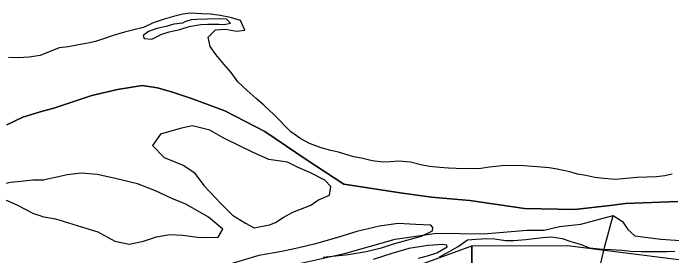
# Model space of a CAD drawing. Extents: x 1443599 to 1910620, y 1028088 to 1361369.
# Drawn here: x 1590949 to 1595433, y 1246329 to 1247985 of the extents above; entities that cross this region are included whole.
import ezdxf

# ---------------------------------------------------------------- set-up
doc = ezdxf.new("R2010")
doc.units = 0
for name, color, linetype in [('GM_X_Adjacent_County', 7, 'Continuous'), ('GM_X_Corporation', 7, 'Continuous'), ('GM_X_County', 7, 'Continuous'), ('GM_X_Major_River', 7, 'Continuous'), ('GM_X_Section', 7, 'Continuous'), ('GM_X_State_Route', 7, 'Continuous'), ('GM_X_Township', 7, 'Continuous')]:
    doc.layers.add(name, color=color, linetype=linetype)

msp = doc.modelspace()

# ---------------------------------------------------------------- linework, layer by layer
at = {"layer": 'GM_X_Adjacent_County'}
msp.add_lwpolyline([(1595473.7, 1246699.9), (1595117.7, 1246685.9), (1595014.3, 1246673.8), (1594771.4, 1246645.6), (1594429.8, 1246653.4), (1594056.8, 1246705.9), (1593795.9, 1246730.4), (1593599.4, 1246757.8), (1593200.4, 1246818.8), (1592943.9, 1246985.8), (1592661.7, 1247177.4), (1592390.7, 1247318.5), (1592163, 1247402.7), (1592033, 1247445), (1591931, 1247474.9), (1591826.8, 1247490.7), (1591659.5, 1247463.4), (1591483.9, 1247422.2), (1591348.5, 1247378.3), (1591225.2, 1247336.2), (1591149.2, 1247315.9), (1591015.7, 1247274.8), (1590906.5, 1247222.5)], dxfattribs=at)
at = {"layer": 'GM_X_Corporation'}
msp.add_lwpolyline([(1590621.6, 1245045.4), (1591024.8, 1245089.7), (1591120, 1245104.7), (1591095.5, 1245315.9), (1591434.4, 1245379.7), (1591440.8, 1246033.9), (1591678, 1246051.4), (1592002.5, 1246089.2), (1592642.8, 1246219.4), (1593213.8, 1246348.3), (1593548.9, 1246442.2), (1593831.1, 1246484.5), (1594152.9, 1246480.1), (1594444.8, 1246505.3), (1594564.5, 1246505.7), (1594669, 1246530.3), (1594813.4, 1246545.6), (1595032.7, 1246605.4), (1595096.1, 1246564.1), (1595132.9, 1246508.8), (1595181.9, 1246465.8), (1595357.4, 1246443.6), (1595592.5, 1246426.3)], dxfattribs=at)
at = {"layer": 'GM_X_County'}
msp.add_lwpolyline([(1590906.5, 1247222.5), (1591015.7, 1247274.8), (1591149.2, 1247315.9), (1591225.2, 1247336.2), (1591348.5, 1247378.3), (1591483.9, 1247422.2), (1591659.5, 1247463.4), (1591826.8, 1247490.7), (1591931, 1247474.9), (1592033, 1247445), (1592163, 1247402.7), (1592390.7, 1247318.5), (1592661.7, 1247177.4), (1592943.9, 1246985.8), (1593200.4, 1246818.8), (1593599.4, 1246757.8), (1593795.9, 1246730.4), (1594056.8, 1246705.9), (1594429.8, 1246653.4), (1594771.4, 1246645.6), (1595014.3, 1246673.8), (1595117.7, 1246685.9), (1595473.7, 1246699.9)], dxfattribs=at)
at = {"layer": 'GM_X_Major_River'}
for p, q in [((1592117.8, 1247925.6), (1592101.5, 1247916)), ((1592735.6, 1246556.4), (1592787, 1246590.6))]:
    msp.add_line(p, q, dxfattribs=at)
for points in [[(1594191.8, 1246933.9), (1594133.4, 1246925.2), (1594081.1, 1246922.4), (1593964.8, 1246925.1), (1593912.7, 1246928.4), (1593852.6, 1246931.8), (1593782.6, 1246939.4), (1593724.6, 1246950.8), (1593652.8, 1246968.6), (1593574.7, 1246976.4), (1593518.4, 1246969.7), (1593468.2, 1246968.9), (1593392.1, 1246976.7), (1593328.4, 1246994.2), (1593268.4, 1247005.7), (1593236.5, 1247014.5), (1593164.8, 1247036.2), (1593110.9, 1247047.5), (1593045.1, 1247065.1), (1592965.5, 1247095.1), (1592907.9, 1247127.2), (1592838.9, 1247176.3), (1592725.2, 1247291.3), (1592656.5, 1247357.2), (1592603.4, 1247402.6), (1592542.4, 1247456.2), (1592478.8, 1247516.9), (1592432.9, 1247579.1), (1592386, 1247634.4), (1592329.3, 1247702), (1592290.5, 1247757.1), (1592275.9, 1247821.6), (1592327.2, 1247870.6), (1592395.5, 1247875), (1592469.5, 1247861.2), (1592525.8, 1247869.9), (1592497.2, 1247934.8), (1592429.5, 1247954.5), (1592357.5, 1247968.2), (1592291.6, 1247977.8), (1592233.4, 1247981.1), (1592155.3, 1247985), (1592103.3, 1247978.1), (1592040.4, 1247961.6), (1591975.8, 1247945), (1591902.9, 1247918.6), (1591836, 1247886.1), (1591761.3, 1247867.8), (1591706.8, 1247855), (1591630.1, 1247832.7), (1591563.4, 1247809.1), (1591508.7, 1247791.4), (1591456.3, 1247780.6), (1591381.7, 1247766.2), (1591323.3, 1247755.6), (1591261.6, 1247747.5), (1591132.2, 1247695.2)], [(1592101.5, 1247916), (1592043.2, 1247909.3), (1591990.7, 1247894.5), (1591928.1, 1247879.9), (1591869.5, 1247859.2), (1591834.7, 1247831.9), (1591840.3, 1247811.7), (1591892.4, 1247808.5), (1591961.3, 1247841), (1592009.9, 1247857.9), (1592084.5, 1247874.2), (1592147.1, 1247892.8), (1592225.7, 1247907.1), (1592273.9, 1247909.9), (1592312, 1247909.1), (1592348.2, 1247910.2), (1592386.2, 1247907.3), (1592428.6, 1247916.4), (1592401.1, 1247943.1), (1592351, 1247946.3), (1592268.7, 1247944.2), (1592200.4, 1247941.8), (1592160.2, 1247938.7), (1592117.8, 1247925.6)], [(1591132.2, 1247695.2), (1591057.9, 1247684.6), (1590985.7, 1247680.1), (1590917.7, 1247681.4)], [(1592787, 1246590.6), (1592852.4, 1246626.4), (1592974.5, 1246674.1), (1593023.9, 1246708.4), (1593103.4, 1246743.6), (1593111.5, 1246803.5), (1593070.9, 1246845.2), (1592968.6, 1246899.1), (1592889.5, 1246932.1), (1592816.6, 1246968.9), (1592688.9, 1246987.6), (1592578.4, 1247037.8), (1592499.5, 1247074.8), (1592383.2, 1247131.3), (1592286.9, 1247187), (1592169.7, 1247217.4), (1592084.8, 1247198.4), (1591951, 1247159.2), (1591898.1, 1247082.8), (1591977.3, 1246999.6), (1592111.8, 1246946.5), (1592180.2, 1246897.9), (1592247.3, 1246809.1), (1592359.3, 1246688.6), (1592442.6, 1246607.2), (1592530.8, 1246551.8), (1592589.9, 1246519.6), (1592692.9, 1246539.9), (1592735.6, 1246556.4)], [(1594422.8, 1246944.4), (1594297.7, 1246946.3), (1594191.8, 1246933.9)], [(1594597, 1246930.4), (1594516.1, 1246937.5), (1594422.8, 1246944.4)], [(1595434.7, 1246886.6), (1595384.3, 1246875.8), (1595328, 1246869.1), (1595263.7, 1246866.6), (1595195.4, 1246864.1), (1595121, 1246855.9), (1595050.6, 1246849.5), (1594970.8, 1246856.3), (1594908.5, 1246864.9), (1594846.6, 1246878.4), (1594790.7, 1246887.7), (1594738.8, 1246903), (1594653, 1246921), (1594597, 1246930.4)], [(1591146.6, 1246597), (1591236.2, 1246581.1), (1591442.5, 1246517.4), (1591525.8, 1246492.3), (1591641.9, 1246429.8), (1591739.5, 1246410.2), (1591836.5, 1246430.7), (1591923.8, 1246459.6), (1592014.6, 1246474.4), (1592104.7, 1246471.1), (1592204.5, 1246457.4), (1592270.6, 1246455), (1592344.9, 1246456.3), (1592376.9, 1246511.3), (1592277.6, 1246593.2), (1592124.3, 1246681.1), (1592029.5, 1246720.7), (1591917, 1246773), (1591796.3, 1246819.6), (1591633.3, 1246859.7), (1591521.8, 1246883.8), (1591413.9, 1246893.8), (1591317.2, 1246881.3), (1591236.3, 1246864.2), (1591171.6, 1246850.5), (1591156, 1246845.4)], [(1591156, 1246845.4), (1591081.9, 1246845.6), (1591001.5, 1246835.9), (1590931.2, 1246830), (1590866.6, 1246815.9), (1590829.8, 1246790.9), (1590822.9, 1246759.1), (1590857.9, 1246723.9), (1590913.4, 1246704.2), (1590978.6, 1246674.2), (1591022.1, 1246652.9), (1591087.2, 1246618.9), (1591136.8, 1246601.3), (1591146.6, 1246597)], [(1593060, 1246319.7), (1593229.2, 1246337.6), (1593352.3, 1246359.1), (1593455.5, 1246383.5), (1593538.7, 1246410.5), (1593629.9, 1246437.3), (1593729.1, 1246463.8), (1593804.6, 1246499.1), (1593805.5, 1246523.2), (1593792, 1246539.7), (1593689.9, 1246543.5), (1593569.8, 1246549.9), (1593442.8, 1246532.5), (1593289, 1246495.9), (1593149.1, 1246452.9), (1592999.1, 1246410.2), (1592893.9, 1246384), (1592778.6, 1246358.1), (1592621.2, 1246331.7), (1592440.7, 1246276.1)], [(1593852.4, 1246322.8), (1593926.1, 1246364.2), (1593977.3, 1246392.4), (1594041.1, 1246438.3), (1594101.5, 1246444.1), (1594173.8, 1246447.5), (1594227.9, 1246445.5), (1594299.7, 1246434.8), (1594357.9, 1246434.7), (1594438.3, 1246439.8), (1594494.8, 1246447.7), (1594555.2, 1246453.5), (1594613.5, 1246459.4), (1594685.4, 1246448.8), (1594744.7, 1246426.5), (1594808.3, 1246410.1), (1594873.6, 1246383.6), (1594961.5, 1246374.4), (1595017.6, 1246372.3), (1595093.6, 1246367.5), (1595153.6, 1246361.3), (1595221.7, 1246358.8), (1595298, 1246360), (1595352, 1246358), (1595402.3, 1246360.2), (1595452.4, 1246360.4)], [(1593707.7, 1246314), (1593770.5, 1246329.8), (1593833.3, 1246349.5), (1593903, 1246391.1), (1593901.4, 1246401.2), (1593873.5, 1246406.3), (1593775, 1246399.8), (1593641.9, 1246380.6), (1593526.3, 1246344.7), (1593400.5, 1246305.2)]]:
    msp.add_lwpolyline(points, dxfattribs=at)
at = {"layer": 'GM_X_Section'}
for points in [[(1597593.9, 1246985.7), (1599490.2, 1246962.2), (1599388.1, 1241707.7), (1594066.4, 1241726.8), (1594072.1, 1246398.5), (1594722.3, 1246399), (1595840.7, 1246258.8), (1596612.1, 1246197.6), (1597158.4, 1246341.7)], [(1588840.9, 1246449.6), (1589265.5, 1246304.1), (1590322.7, 1245979.1), (1590791.1, 1245865.7), (1591140.6, 1245826.7), (1591936.5, 1245793.2), (1592694.2, 1246030.3), (1593579.3, 1246217.5), (1594072.1, 1246398.5), (1594066.4, 1241726.8), (1588782.2, 1241830)]]:
    msp.add_lwpolyline(points, close=True, dxfattribs=at)
at = {"layer": 'GM_X_State_Route'}
msp.add_lwpolyline([(1594946.7, 1246271.2), (1594977.6, 1246396.3), (1595032.7, 1246605.4)], dxfattribs=at)
at = {"layer": 'GM_X_Township'}
msp.add_lwpolyline([(1590906.5, 1247222.5), (1591015.7, 1247274.8), (1591149.2, 1247315.9), (1591225.2, 1247336.2), (1591348.5, 1247378.3), (1591483.9, 1247422.2), (1591659.5, 1247463.4), (1591826.8, 1247490.7), (1591931, 1247474.9), (1592033, 1247445), (1592163, 1247402.7), (1592390.7, 1247318.5), (1592661.7, 1247177.4), (1592943.9, 1246985.8), (1593200.4, 1246818.8), (1593599.4, 1246757.8), (1593795.9, 1246730.4), (1594056.8, 1246705.9), (1594429.8, 1246653.4), (1594771.4, 1246645.6), (1595014.3, 1246673.8), (1595117.7, 1246685.9), (1595473.7, 1246699.9)], dxfattribs=at)

doc.saveas('drawing.dxf')
